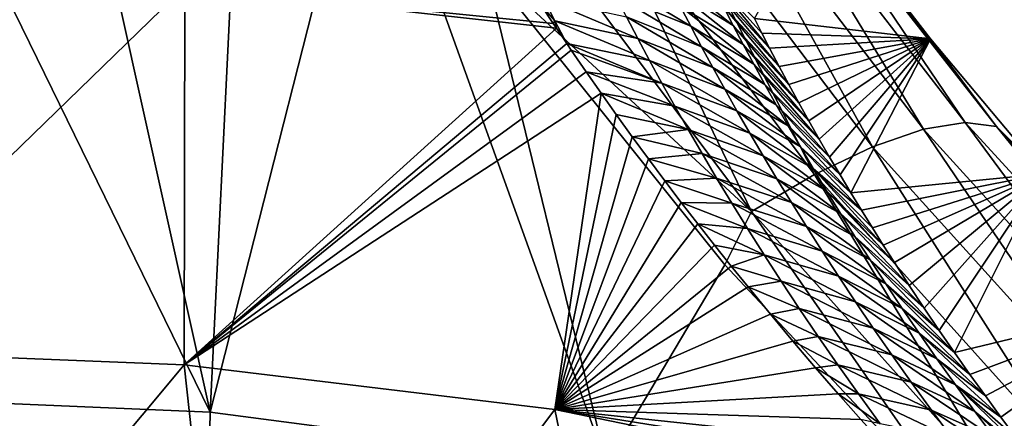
# Model space of a CAD drawing. Header units: metres. Extents: x -99 to 99, y -314 to 25.
# Tile 298 of 303: x 77.42 to 81.77, y 20.27 to 22.04. Entities that reach past the tile are written whole.
import ezdxf

# ---------------------------------------------------------------- set-up
doc = ezdxf.new("R2010")
doc.units = ezdxf.units.M
doc.layers.add('solid_K2442E1000C35', color=7, linetype='CONTINUOUS')

msp = doc.modelspace()

# ---------------------------------------------------------------- linework, layer by layer
at = {"layer": 'solid_K2442E1000C35'}
for points in [[(78.263443, 20.300148, 105.459549), (76.5, 23.906973, 103.714195), (76.5, 20.376596, 105.459549)], [(77.468307, 23.887354, 103.714195), (76.5, 23.906973, 103.714195), (78.263443, 20.300148, 105.459549)], [(78.435036, 23.828533, 103.714195), (77.468307, 23.887354, 103.714195), (78.263443, 20.300148, 105.459549)], [(78.953903, 23.01775, 104.118858), (78.435036, 23.828533, 103.714195), (78.263443, 20.300148, 105.459549)], [(78.953903, 23.01775, 104.118858), (78.263443, 20.300148, 105.459549), (80.013649, 20.071373, 105.459549)], [(79.476181, 22.27634, 104.464386), (78.953903, 23.01775, 104.118858), (80.013649, 20.071373, 105.459549)], [(80.207634, 22.771612, 103.854996), (81.188843, 21.473423, 104.437187), (80.448555, 22.815544, 103.568634)], [(80.448555, 22.815544, 103.568634), (81.412994, 21.551126, 104.144463), (80.64724, 22.813492, 103.248489)], [(81.188843, 21.473423, 104.437187), (81.412994, 21.551126, 104.144463), (80.448555, 22.815544, 103.568634)], [(80.64724, 22.813492, 103.248489), (81.597359, 21.58123, 103.81723), (80.796654, 22.765518, 102.90593)], [(81.412994, 21.551126, 104.144463), (81.597359, 21.58123, 103.81723), (80.64724, 22.813492, 103.248489)], [(79.933037, 22.683254, 104.097412), (80.932846, 21.35088, 104.685028), (80.207634, 22.771612, 103.854996)], [(80.932846, 21.35088, 104.685028), (81.188843, 21.473423, 104.437187), (80.207634, 22.771612, 103.854996)], [(80.796654, 22.765518, 102.90593), (81.73539, 21.562662, 103.467125), (80.966171, 22.571262, 102.604774)], [(81.597359, 21.58123, 103.81723), (81.73539, 21.562662, 103.467125), (80.796654, 22.765518, 102.90593)], [(79.634521, 22.553598, 104.287277), (80.654114, 21.187838, 104.879189), (79.933037, 22.683254, 104.097412)], [(80.654114, 21.187838, 104.879189), (80.932846, 21.35088, 104.685028), (79.933037, 22.683254, 104.097412)], [(80.966171, 22.571262, 102.604774), (81.444824, 21.949863, 102.903709), (80.666771, 22.03998, 85.224594)], [(81.73539, 21.562662, 103.467125), (81.444824, 21.949863, 102.903709), (80.966171, 22.571262, 102.604774)], [(79.634521, 22.553598, 104.287277), (79.476181, 22.27634, 104.464386), (80.654114, 21.187838, 104.879189)], [(80.536194, 20.952137, 105.018547), (79.476181, 22.27634, 104.464386), (80.013649, 20.071373, 105.459549)], [(80.654114, 21.187838, 104.879189), (79.476181, 22.27634, 104.464386), (80.536194, 20.952137, 105.018547)], [(80.573128, 22.00997, 83.544922), (80.295044, 22.182491, 83.233398), (80.252457, 22.267876, 83.650497)], [(80.530251, 22.093384, 83.964539), (80.573128, 22.00997, 83.544922), (80.252457, 22.267876, 83.650497)], [(78.151382, 22.181767, 81.183411), (76.5, 20.575981, 74.414452), (76.5, 22.243153, 81.183411)], [(80.385567, 22.006443, 82.400787), (80.053406, 22.141319, 82.241753), (80.007195, 22.233158, 82.661499)], [(80.339394, 22.095354, 82.816826), (80.385567, 22.006443, 82.400787), (80.007195, 22.233158, 82.661499)], [(80.449585, 22.255154, 84.805374), (80.666771, 22.03998, 85.224594), (80.69973, 21.974968, 84.870766)], [(80.449585, 22.255154, 84.805374), (80.69973, 21.974968, 84.870766), (80.733284, 21.909967, 84.5243)], [(80.449585, 22.255154, 84.805374), (80.733284, 21.909967, 84.5243), (80.48909, 22.175104, 84.384697)], [(78.151382, 22.181767, 81.183411), (78.148148, 20.509865, 74.414452), (76.5, 20.575981, 74.414452)], [(78.151382, 22.181767, 81.183411), (79.793022, 21.997068, 81.17897), (78.148148, 20.509865, 74.414452)], [(79.778435, 22.018858, 81.268539), (79.793022, 21.997068, 81.17897), (78.151382, 22.181767, 81.183411)], [(79.724182, 22.100681, 81.608696), (79.778435, 22.018858, 81.268539), (78.151382, 22.181767, 81.183411)], [(80.617783, 21.924845, 83.125877), (80.339394, 22.095354, 82.816826), (80.295044, 22.182491, 83.233398)], [(80.573128, 22.00997, 83.544922), (80.617783, 21.924845, 83.125877), (80.295044, 22.182491, 83.233398)], [(80.433632, 21.915731, 81.985329), (80.10154, 22.047586, 81.82254), (80.053406, 22.141319, 82.241753)], [(80.385567, 22.006443, 82.400787), (80.433632, 21.915731, 81.985329), (80.053406, 22.141319, 82.241753)], [(80.48909, 22.175104, 84.384697), (80.733284, 21.909967, 84.5243), (80.775955, 21.828844, 84.100914)], [(80.48909, 22.175104, 84.384697), (80.775955, 21.828844, 84.100914), (80.530251, 22.093384, 83.964539)], [(79.73597, 22.128462, 81.747124), (79.786011, 22.030302, 81.326408), (79.724182, 22.100681, 81.608696)], [(79.786011, 22.030302, 81.326408), (79.778435, 22.018858, 81.268539), (79.724182, 22.100681, 81.608696)], [(80.151695, 21.95192, 81.403877), (79.786011, 22.030302, 81.326408), (79.73597, 22.128462, 81.747124)], [(80.10154, 22.047586, 81.82254), (80.151695, 21.95192, 81.403877), (79.73597, 22.128462, 81.747124)], [(80.664261, 21.837988, 82.707428), (80.385567, 22.006443, 82.400787), (80.339394, 22.095354, 82.816826)], [(80.617783, 21.924845, 83.125877), (80.664261, 21.837988, 82.707428), (80.339394, 22.095354, 82.816826)], [(80.530251, 22.093384, 83.964539), (80.775955, 21.828844, 84.100914), (80.819321, 21.747995, 83.687538)], [(80.530251, 22.093384, 83.964539), (80.819321, 21.747995, 83.687538), (80.573128, 22.00997, 83.544922)], [(80.483665, 21.823183, 81.570473), (80.151695, 21.95192, 81.403877), (80.10154, 22.047586, 81.82254)], [(80.433632, 21.915731, 81.985329), (80.483665, 21.823183, 81.570473), (80.10154, 22.047586, 81.82254)], [(79.786011, 22.030302, 81.326408), (79.793022, 21.997068, 81.17897), (79.778435, 22.018858, 81.268539)], [(79.786011, 22.030302, 81.326408), (79.838593, 21.92952, 80.903954), (79.793022, 21.997068, 81.17897)], [(80.203941, 21.854282, 80.985802), (79.838593, 21.92952, 80.903954), (79.786011, 22.030302, 81.326408)], [(80.151695, 21.95192, 81.403877), (80.203941, 21.854282, 80.985802), (79.786011, 22.030302, 81.326408)], [(80.712639, 21.749376, 82.289597), (80.433632, 21.915731, 81.985329), (80.385567, 22.006443, 82.400787)], [(80.664261, 21.837988, 82.707428), (80.712639, 21.749376, 82.289597), (80.385567, 22.006443, 82.400787)], [(80.573128, 22.00997, 83.544922), (80.819321, 21.747995, 83.687538), (80.863251, 21.667562, 83.283379)], [(80.573128, 22.00997, 83.544922), (80.863251, 21.667562, 83.283379), (80.617783, 21.924845, 83.125877)], [(81.444824, 21.949863, 102.903709), (80.69973, 21.974968, 84.870766), (80.666771, 22.03998, 85.224594)], [(79.793022, 21.997068, 81.17897), (79.838593, 21.92952, 80.903954), (78.148148, 20.509865, 74.414452)], [(81.444824, 21.949863, 102.903709), (80.733284, 21.909967, 84.5243), (80.69973, 21.974968, 84.870766)], [(79.838593, 21.92952, 80.903954), (79.858009, 21.900951, 80.788818), (78.148148, 20.509865, 74.414452)], [(80.258377, 21.754637, 80.568336), (79.858009, 21.900951, 80.788818), (79.838593, 21.92952, 80.903954)], [(80.203941, 21.854282, 80.985802), (80.258377, 21.754637, 80.568336), (79.838593, 21.92952, 80.903954)], [(80.535751, 21.728767, 81.15625), (80.203941, 21.854282, 80.985802), (80.151695, 21.95192, 81.403877)], [(80.483665, 21.823183, 81.570473), (80.535751, 21.728767, 81.15625), (80.151695, 21.95192, 81.403877)], [(80.762978, 21.658983, 81.872429), (80.483665, 21.823183, 81.570473), (80.433632, 21.915731, 81.985329)], [(80.712639, 21.749376, 82.289597), (80.762978, 21.658983, 81.872429), (80.433632, 21.915731, 81.985329)], [(80.617783, 21.924845, 83.125877), (80.863251, 21.667562, 83.283379), (80.907814, 21.587473, 82.888954)], [(80.617783, 21.924845, 83.125877), (80.907814, 21.587473, 82.888954), (80.664261, 21.837988, 82.707428)], [(81.444824, 21.949863, 102.903709), (80.775955, 21.828844, 84.100914), (80.733284, 21.909967, 84.5243)], [(81.444824, 21.949863, 102.903709), (80.819321, 21.747995, 83.687538), (80.775955, 21.828844, 84.100914)], [(81.444824, 21.949863, 102.903709), (80.863251, 21.667562, 83.283379), (80.819321, 21.747995, 83.687538)], [(81.444824, 21.949863, 102.903709), (80.907814, 21.587473, 82.888954), (80.863251, 21.667562, 83.283379)], [(81.444824, 21.949863, 102.903709), (80.95311, 21.507639, 82.504829), (80.907814, 21.587473, 82.888954)], [(81.444824, 21.949863, 102.903709), (80.999046, 21.42816, 82.130302), (80.95311, 21.507639, 82.504829)], [(81.444824, 21.949863, 102.903709), (81.045517, 21.349127, 81.764687), (80.999046, 21.42816, 82.130302)], [(81.444824, 21.949863, 102.903709), (81.09243, 21.270634, 81.407295), (81.045517, 21.349127, 81.764687)], [(81.444824, 21.949863, 102.903709), (81.945229, 21.354353, 103.167702), (81.09243, 21.270634, 81.407295)], [(81.73539, 21.562662, 103.467125), (81.945229, 21.354353, 103.167702), (81.444824, 21.949863, 102.903709)], [(79.858009, 21.900951, 80.788818), (79.923523, 21.805367, 80.40847), (78.148148, 20.509865, 74.414452)], [(80.258377, 21.754637, 80.568336), (79.923523, 21.805367, 80.40847), (79.858009, 21.900951, 80.788818)], [(80.589966, 21.632448, 80.742691), (80.258377, 21.754637, 80.568336), (80.203941, 21.854282, 80.985802)], [(80.535751, 21.728767, 81.15625), (80.589966, 21.632448, 80.742691), (80.203941, 21.854282, 80.985802)], [(80.664261, 21.837988, 82.707428), (80.907814, 21.587473, 82.888954), (80.95311, 21.507639, 82.504829)], [(80.664261, 21.837988, 82.707428), (80.95311, 21.507639, 82.504829), (80.712639, 21.749376, 82.289597)], [(79.923523, 21.805367, 80.40847), (79.989555, 21.710379, 80.037849), (78.148148, 20.509865, 74.414452)], [(80.315079, 21.652945, 80.151505), (79.989555, 21.710379, 80.037849), (79.923523, 21.805367, 80.40847)], [(80.258377, 21.754637, 80.568336), (80.315079, 21.652945, 80.151505), (79.923523, 21.805367, 80.40847)], [(80.815369, 21.566774, 81.455956), (80.535751, 21.728767, 81.15625), (80.483665, 21.823183, 81.570473)], [(80.762978, 21.658983, 81.872429), (80.815369, 21.566774, 81.455956), (80.483665, 21.823183, 81.570473)], [(80.646393, 21.534195, 80.329826), (80.315079, 21.652945, 80.151505), (80.258377, 21.754637, 80.568336)], [(80.589966, 21.632448, 80.742691), (80.646393, 21.534195, 80.329826), (80.258377, 21.754637, 80.568336)], [(80.712639, 21.749376, 82.289597), (80.95311, 21.507639, 82.504829), (80.999046, 21.42816, 82.130302)], [(80.712639, 21.749376, 82.289597), (80.999046, 21.42816, 82.130302), (80.762978, 21.658983, 81.872429)], [(79.989555, 21.710379, 80.037849), (79.785706, 20.311945, 74.414452), (78.148148, 20.509865, 74.414452)], [(79.989555, 21.710379, 80.037849), (80.056358, 21.616276, 79.677994), (79.785706, 20.311945, 74.414452)], [(80.374153, 21.549158, 79.735352), (80.056358, 21.616276, 79.677994), (79.989555, 21.710379, 80.037849)], [(80.315079, 21.652945, 80.151505), (80.374153, 21.549158, 79.735352), (79.989555, 21.710379, 80.037849)], [(80.869888, 21.472721, 81.040215), (80.589966, 21.632448, 80.742691), (80.535751, 21.728767, 81.15625)], [(80.815369, 21.566774, 81.455956), (80.869888, 21.472721, 81.040215), (80.535751, 21.728767, 81.15625)], [(80.762978, 21.658983, 81.872429), (80.999046, 21.42816, 82.130302), (81.045517, 21.349127, 81.764687)], [(80.762978, 21.658983, 81.872429), (81.045517, 21.349127, 81.764687), (80.815369, 21.566774, 81.455956)], [(80.056358, 21.616276, 79.677994), (80.127632, 21.51778, 79.30883), (79.785706, 20.311945, 74.414452)], [(80.374153, 21.549158, 79.735352), (80.127632, 21.51778, 79.30883), (80.056358, 21.616276, 79.677994)], [(80.705132, 21.433964, 79.917702), (80.374153, 21.549158, 79.735352), (80.315079, 21.652945, 80.151505)], [(80.646393, 21.534195, 80.329826), (80.705132, 21.433964, 79.917702), (80.315079, 21.652945, 80.151505)], [(80.92662, 21.376793, 80.625244), (80.646393, 21.534195, 80.329826), (80.589966, 21.632448, 80.742691)], [(80.869888, 21.472721, 81.040215), (80.92662, 21.376793, 80.625244), (80.589966, 21.632448, 80.742691)], [(81.412994, 21.551126, 104.144463), (82.507523, 20.346462, 104.604782), (81.597359, 21.58123, 103.81723)], [(81.597359, 21.58123, 103.81723), (82.672539, 20.407637, 104.271606), (81.73539, 21.562662, 103.467125)], [(82.507523, 20.346462, 104.604782), (82.672539, 20.407637, 104.271606), (81.597359, 21.58123, 103.81723)], [(80.374153, 21.549158, 79.735352), (80.43573, 21.443216, 79.319908), (80.127632, 21.51778, 79.30883)], [(80.766304, 21.331705, 79.506363), (80.43573, 21.443216, 79.319908), (80.374153, 21.549158, 79.735352)], [(80.705132, 21.433964, 79.917702), (80.766304, 21.331705, 79.506363), (80.374153, 21.549158, 79.735352)], [(80.985641, 21.278955, 80.21109), (80.705132, 21.433964, 79.917702), (80.646393, 21.534195, 80.329826)], [(80.92662, 21.376793, 80.625244), (80.985641, 21.278955, 80.21109), (80.646393, 21.534195, 80.329826)], [(80.815369, 21.566774, 81.455956), (81.045517, 21.349127, 81.764687), (81.09243, 21.270634, 81.407295)], [(80.815369, 21.566774, 81.455956), (81.09243, 21.270634, 81.407295), (80.869888, 21.472721, 81.040215)], [(81.188843, 21.473423, 104.437187), (82.305099, 20.236217, 104.902847), (81.412994, 21.551126, 104.144463)], [(82.305099, 20.236217, 104.902847), (82.507523, 20.346462, 104.604782), (81.412994, 21.551126, 104.144463)], [(81.73539, 21.562662, 103.467125), (82.794296, 20.417564, 103.915169), (81.945229, 21.354353, 103.167702)], [(82.672539, 20.407637, 104.271606), (82.794296, 20.417564, 103.915169), (81.73539, 21.562662, 103.467125)], [(80.127632, 21.51778, 79.30883), (80.199432, 21.420164, 78.950165), (79.785706, 20.311945, 74.414452)], [(80.43573, 21.443216, 79.319908), (80.199432, 21.420164, 78.950165), (80.127632, 21.51778, 79.30883)], [(80.43573, 21.443216, 79.319908), (80.499924, 21.335066, 78.90522), (80.199432, 21.420164, 78.950165)], [(80.830009, 21.227365, 79.095848), (80.499924, 21.335066, 78.90522), (80.43573, 21.443216, 79.319908)], [(80.766304, 21.331705, 79.506363), (80.830009, 21.227365, 79.095848), (80.43573, 21.443216, 79.319908)], [(80.869888, 21.472721, 81.040215), (81.09243, 21.270634, 81.407295), (81.139793, 21.192671, 81.058243)], [(80.869888, 21.472721, 81.040215), (81.139793, 21.192671, 81.058243), (80.92662, 21.376793, 80.625244)], [(80.932846, 21.35088, 104.685028), (82.072449, 20.080816, 105.155235), (81.188843, 21.473423, 104.437187)], [(82.072449, 20.080816, 105.155235), (82.305099, 20.236217, 104.902847), (81.188843, 21.473423, 104.437187)], [(80.199432, 21.420164, 78.950165), (80.271584, 21.323345, 78.601181), (79.785706, 20.311945, 74.414452)], [(80.499924, 21.335066, 78.90522), (80.271584, 21.323345, 78.601181), (80.199432, 21.420164, 78.950165)], [(81.047081, 21.179167, 79.797806), (80.766304, 21.331705, 79.506363), (80.705132, 21.433964, 79.917702)], [(80.985641, 21.278955, 80.21109), (81.047081, 21.179167, 79.797806), (80.705132, 21.433964, 79.917702)], [(80.654114, 21.187838, 104.879189), (81.817841, 19.885769, 105.352989), (80.932846, 21.35088, 104.685028)], [(80.92662, 21.376793, 80.625244), (81.139793, 21.192671, 81.058243), (81.187706, 21.115149, 80.718292)], [(80.92662, 21.376793, 80.625244), (81.187706, 21.115149, 80.718292), (81.236107, 21.038126, 80.386887)], [(80.92662, 21.376793, 80.625244), (81.236107, 21.038126, 80.386887), (80.985641, 21.278955, 80.21109)], [(81.817841, 19.885769, 105.352989), (82.072449, 20.080816, 105.155235), (80.932846, 21.35088, 104.685028)], [(81.945229, 21.354353, 103.167702), (81.139793, 21.192671, 81.058243), (81.09243, 21.270634, 81.407295)], [(81.945229, 21.354353, 103.167702), (81.187706, 21.115149, 80.718292), (81.139793, 21.192671, 81.058243)], [(81.945229, 21.354353, 103.167702), (81.236107, 21.038126, 80.386887), (81.187706, 21.115149, 80.718292)], [(81.945229, 21.354353, 103.167702), (81.284912, 20.961664, 80.063446), (81.236107, 21.038126, 80.386887)], [(81.945229, 21.354353, 103.167702), (81.350502, 20.860693, 79.643578), (81.284912, 20.961664, 80.063446)], [(81.945229, 21.354353, 103.167702), (81.41671, 20.760803, 79.237198), (81.350502, 20.860693, 79.643578)], [(81.945229, 21.354353, 103.167702), (81.483582, 20.661949, 78.844688), (81.41671, 20.760803, 79.237198)], [(81.945229, 21.354353, 103.167702), (81.550995, 20.564224, 78.464882), (81.483582, 20.661949, 78.844688)], [(81.945229, 21.354353, 103.167702), (82.466225, 20.78475, 103.397903), (81.550995, 20.564224, 78.464882)], [(80.271584, 21.323345, 78.601181), (80.344093, 21.227377, 78.261749), (79.785706, 20.311945, 74.414452)], [(80.499924, 21.335066, 78.90522), (80.566872, 21.224644, 78.491333), (80.271584, 21.323345, 78.601181)], [(80.566872, 21.224644, 78.491333), (80.344093, 21.227377, 78.261749), (80.271584, 21.323345, 78.601181)], [(80.896378, 21.120895, 78.686226), (80.566872, 21.224644, 78.491333), (80.499924, 21.335066, 78.90522)], [(80.830009, 21.227365, 79.095848), (80.896378, 21.120895, 78.686226), (80.499924, 21.335066, 78.90522)], [(81.111038, 21.077377, 79.385445), (80.830009, 21.227365, 79.095848), (80.766304, 21.331705, 79.506363)], [(81.047081, 21.179167, 79.797806), (81.111038, 21.077377, 79.385445), (80.766304, 21.331705, 79.506363)], [(80.985641, 21.278955, 80.21109), (81.236107, 21.038126, 80.386887), (81.284912, 20.961664, 80.063446)], [(80.985641, 21.278955, 80.21109), (81.284912, 20.961664, 80.063446), (81.047081, 21.179167, 79.797806)], [(80.344093, 21.227377, 78.261749), (80.417213, 21.132519, 77.932808), (79.785706, 20.311945, 74.414452)], [(80.636688, 21.111891, 78.078278), (80.417213, 21.132519, 77.932808), (80.344093, 21.227377, 78.261749)], [(80.566872, 21.224644, 78.491333), (80.636688, 21.111891, 78.078278), (80.344093, 21.227377, 78.261749)], [(80.965538, 21.012241, 78.277527), (80.636688, 21.111891, 78.078278), (80.566872, 21.224644, 78.491333)], [(80.896378, 21.120895, 78.686226), (80.965538, 21.012241, 78.277527), (80.566872, 21.224644, 78.491333)], [(81.177635, 20.973539, 78.974068), (80.896378, 21.120895, 78.686226), (80.830009, 21.227365, 79.095848)], [(81.111038, 21.077377, 79.385445), (81.177635, 20.973539, 78.974068), (80.830009, 21.227365, 79.095848)], [(80.654114, 21.187838, 104.879189), (80.536194, 20.952137, 105.018547), (81.63266, 19.781141, 105.432907)], [(80.654114, 21.187838, 104.879189), (81.63266, 19.781141, 105.432907), (81.817841, 19.885769, 105.352989)], [(81.047081, 21.179167, 79.797806), (81.284912, 20.961664, 80.063446), (81.350502, 20.860693, 79.643578)], [(81.047081, 21.179167, 79.797806), (81.350502, 20.860693, 79.643578), (81.111038, 21.077377, 79.385445)], [(80.417213, 21.132519, 77.932808), (80.490791, 21.038721, 77.613724), (79.785706, 20.311945, 74.414452)], [(80.709564, 20.996723, 77.666122), (80.490791, 21.038721, 77.613724), (80.417213, 21.132519, 77.932808)], [(80.636688, 21.111891, 78.078278), (80.709564, 20.996723, 77.666122), (80.417213, 21.132519, 77.932808)], [(81.037628, 20.901331, 77.869827), (80.709564, 20.996723, 77.666122), (80.636688, 21.111891, 78.078278)], [(80.965538, 21.012241, 78.277527), (81.037628, 20.901331, 77.869827), (80.636688, 21.111891, 78.078278)], [(81.246994, 20.867609, 78.563736), (80.965538, 21.012241, 78.277527), (80.896378, 21.120895, 78.686226)], [(81.177635, 20.973539, 78.974068), (81.246994, 20.867609, 78.563736), (80.896378, 21.120895, 78.686226)], [(81.111038, 21.077377, 79.385445), (81.350502, 20.860693, 79.643578), (81.41671, 20.760803, 79.237198)], [(81.111038, 21.077377, 79.385445), (81.41671, 20.760803, 79.237198), (81.177635, 20.973539, 78.974068)], [(80.490791, 21.038721, 77.613724), (80.564674, 20.945915, 77.30381), (79.785706, 20.311945, 74.414452)], [(80.709564, 20.996723, 77.666122), (80.564674, 20.945915, 77.30381), (80.490791, 21.038721, 77.613724)], [(81.319244, 20.759527, 78.15451), (81.037628, 20.901331, 77.869827), (80.965538, 21.012241, 78.277527)], [(81.246994, 20.867609, 78.563736), (81.319244, 20.759527, 78.15451), (80.965538, 21.012241, 78.277527)], [(80.709564, 20.996723, 77.666122), (80.785675, 20.879047, 77.254936), (80.564674, 20.945915, 77.30381)], [(81.112839, 20.788086, 77.463196), (80.785675, 20.879047, 77.254936), (80.709564, 20.996723, 77.666122)], [(81.037628, 20.901331, 77.869827), (81.112839, 20.788086, 77.463196), (80.709564, 20.996723, 77.666122)], [(81.177635, 20.973539, 78.974068), (81.41671, 20.760803, 79.237198), (81.483582, 20.661949, 78.844688)], [(81.177635, 20.973539, 78.974068), (81.483582, 20.661949, 78.844688), (81.246994, 20.867609, 78.563736)], [(80.564674, 20.945915, 77.30381), (80.638687, 20.854027, 77.002373), (79.785706, 20.311945, 74.414452)], [(81.63266, 19.781141, 105.432907), (80.536194, 20.952137, 105.018547), (80.013649, 20.071373, 105.459549)], [(80.785675, 20.879047, 77.254936), (80.638687, 20.854027, 77.002373), (80.564674, 20.945915, 77.30381)], [(80.785675, 20.879047, 77.254936), (80.865211, 20.758772, 76.844772), (80.638687, 20.854027, 77.002373)], [(81.19133, 20.672422, 77.057724), (80.865211, 20.758772, 76.844772), (80.785675, 20.879047, 77.254936)], [(81.112839, 20.788086, 77.463196), (81.19133, 20.672422, 77.057724), (80.785675, 20.879047, 77.254936)], [(81.394554, 20.649223, 77.746498), (81.112839, 20.788086, 77.463196), (81.037628, 20.901331, 77.869827)], [(81.319244, 20.759527, 78.15451), (81.394554, 20.649223, 77.746498), (81.037628, 20.901331, 77.869827)], [(80.638687, 20.854027, 77.002373), (80.737709, 20.73308, 76.613907), (79.785706, 20.311945, 74.414452)], [(80.865211, 20.758772, 76.844772), (80.737709, 20.73308, 76.613907), (80.638687, 20.854027, 77.002373)], [(81.246994, 20.867609, 78.563736), (81.483582, 20.661949, 78.844688), (81.550995, 20.564224, 78.464882)], [(81.246994, 20.867609, 78.563736), (81.550995, 20.564224, 78.464882), (81.319244, 20.759527, 78.15451)], [(81.473106, 20.536623, 77.33979), (81.19133, 20.672422, 77.057724), (81.112839, 20.788086, 77.463196)], [(81.394554, 20.649223, 77.746498), (81.473106, 20.536623, 77.33979), (81.112839, 20.788086, 77.463196)], [(82.466225, 20.78475, 103.397903), (81.618797, 20.467714, 78.096634), (81.550995, 20.564224, 78.464882)], [(82.466225, 20.78475, 103.397903), (81.687057, 20.372381, 77.740562), (81.618797, 20.467714, 78.096634)], [(82.466225, 20.78475, 103.397903), (81.75576, 20.278212, 77.396675), (81.687057, 20.372381, 77.740562)], [(82.466225, 20.78475, 103.397903), (81.824799, 20.185261, 77.063965), (81.75576, 20.278212, 77.396675)], [(80.865211, 20.758772, 76.844772), (80.948364, 20.635805, 76.435707), (80.737709, 20.73308, 76.613907)], [(81.2733, 20.554262, 76.653473), (80.948364, 20.635805, 76.435707), (80.865211, 20.758772, 76.844772)], [(81.19133, 20.672422, 77.057724), (81.2733, 20.554262, 76.653473), (80.865211, 20.758772, 76.844772)], [(81.319244, 20.759527, 78.15451), (81.550995, 20.564224, 78.464882), (81.618797, 20.467714, 78.096634)], [(81.319244, 20.759527, 78.15451), (81.618797, 20.467714, 78.096634), (81.394554, 20.649223, 77.746498)], [(80.737709, 20.73308, 76.613907), (80.837349, 20.614195, 76.24147), (79.785706, 20.311945, 74.414452)], [(80.948364, 20.635805, 76.435707), (80.837349, 20.614195, 76.24147), (80.737709, 20.73308, 76.613907)], [(81.555069, 20.421656, 76.934471), (81.2733, 20.554262, 76.653473), (81.19133, 20.672422, 77.057724)], [(81.473106, 20.536623, 77.33979), (81.555069, 20.421656, 76.934471), (81.19133, 20.672422, 77.057724)], [(80.837349, 20.614195, 76.24147), (80.937241, 20.497231, 75.883713), (79.785706, 20.311945, 74.414452)], [(80.948364, 20.635805, 76.435707), (81.035393, 20.510021, 76.027824), (80.837349, 20.614195, 76.24147)], [(81.035393, 20.510021, 76.027824), (80.937241, 20.497231, 75.883713), (80.837349, 20.614195, 76.24147)], [(81.358955, 20.433504, 76.250557), (81.035393, 20.510021, 76.027824), (80.948364, 20.635805, 76.435707)], [(81.2733, 20.554262, 76.653473), (81.358955, 20.433504, 76.250557), (80.948364, 20.635805, 76.435707)], [(81.394554, 20.649223, 77.746498), (81.618797, 20.467714, 78.096634), (81.687057, 20.372381, 77.740562)], [(81.394554, 20.649223, 77.746498), (81.687057, 20.372381, 77.740562), (81.473106, 20.536623, 77.33979)], [(78.148148, 20.509865, 74.414452), (76.5, 18.534044, 67.748955), (76.5, 20.575981, 74.414452)], [(81.640633, 20.304239, 76.530647), (81.358955, 20.433504, 76.250557), (81.2733, 20.554262, 76.653473)], [(81.555069, 20.421656, 76.934471), (81.640633, 20.304239, 76.530647), (81.2733, 20.554262, 76.653473)], [(81.473106, 20.536623, 77.33979), (81.687057, 20.372381, 77.740562), (81.75576, 20.278212, 77.396675)], [(81.473106, 20.536623, 77.33979), (81.75576, 20.278212, 77.396675), (81.555069, 20.421656, 76.934471)], [(78.148148, 20.509865, 74.414452), (78.375061, 18.438951, 67.748955), (76.5, 18.534044, 67.748955)], [(78.148148, 20.509865, 74.414452), (79.785706, 20.311945, 74.414452), (78.375061, 18.438951, 67.748955)], [(80.937241, 20.497231, 75.883713), (81.037033, 20.382044, 75.539322), (79.785706, 20.311945, 74.414452)], [(81.035393, 20.510021, 76.027824), (81.126572, 20.381275, 75.621231), (80.937241, 20.497231, 75.883713)], [(81.126572, 20.381275, 75.621231), (81.037033, 20.382044, 75.539322), (80.937241, 20.497231, 75.883713)], [(81.448563, 20.310019, 75.849083), (81.126572, 20.381275, 75.621231), (81.035393, 20.510021, 76.027824)], [(81.358955, 20.433504, 76.250557), (81.448563, 20.310019, 75.849083), (81.035393, 20.510021, 76.027824)], [(81.730049, 20.184267, 76.128479), (81.448563, 20.310019, 75.849083), (81.358955, 20.433504, 76.250557)], [(81.640633, 20.304239, 76.530647), (81.730049, 20.184267, 76.128479), (81.358955, 20.433504, 76.250557)], [(81.555069, 20.421656, 76.934471), (81.75576, 20.278212, 77.396675), (81.824799, 20.185261, 77.063965)], [(81.555069, 20.421656, 76.934471), (81.824799, 20.185261, 77.063965), (81.894081, 20.093575, 76.741516)], [(81.555069, 20.421656, 76.934471), (81.894081, 20.093575, 76.741516), (81.640633, 20.304239, 76.530647)], [(78.191139, 16.630329, 106.922951), (76.5, 20.376596, 105.459549), (76.5, 16.716093, 106.922951)], [(78.263443, 20.300148, 105.459549), (76.5, 20.376596, 105.459549), (78.191139, 16.630329, 106.922951)], [(81.037033, 20.382044, 75.539322), (81.137039, 20.26889, 75.209053), (79.785706, 20.311945, 74.414452)], [(81.222214, 20.249418, 75.216026), (81.137039, 20.26889, 75.209053), (81.037033, 20.382044, 75.539322)], [(81.126572, 20.381275, 75.621231), (81.222214, 20.249418, 75.216026), (81.037033, 20.382044, 75.539322)], [(81.542397, 20.183681, 75.449196), (81.222214, 20.249418, 75.216026), (81.126572, 20.381275, 75.621231)], [(81.448563, 20.310019, 75.849083), (81.542397, 20.183681, 75.449196), (81.126572, 20.381275, 75.621231)], [(79.785706, 20.311945, 74.414452), (80.230873, 18.154652, 67.748955), (78.375061, 18.438951, 67.748955)], [(79.785706, 20.311945, 74.414452), (81.400909, 19.979939, 74.400887), (80.230873, 18.154652, 67.748955)], [(81.319214, 20.068268, 74.642838), (81.400909, 19.979939, 74.400887), (79.785706, 20.311945, 74.414452)], [(81.237228, 20.157824, 74.892639), (81.319214, 20.068268, 74.642838), (79.785706, 20.311945, 74.414452)], [(81.137039, 20.26889, 75.209053), (81.237228, 20.157824, 74.892639), (79.785706, 20.311945, 74.414452)], [(81.823578, 20.061625, 75.728111), (81.542397, 20.183681, 75.449196), (81.448563, 20.310019, 75.849083)], [(81.730049, 20.184267, 76.128479), (81.823578, 20.061625, 75.728111), (81.448563, 20.310019, 75.849083)], [(80.013649, 20.071373, 105.459549), (78.263443, 20.300148, 105.459549), (78.191139, 16.630329, 106.922951)], [(81.640633, 20.304239, 76.530647), (81.894081, 20.093575, 76.741516), (81.963661, 20.003119, 76.430046)], [(81.640633, 20.304239, 76.530647), (81.963661, 20.003119, 76.430046), (81.730049, 20.184267, 76.128479)]]:
    msp.add_3dface(points, dxfattribs=at)

doc.saveas('drawing.dxf')
